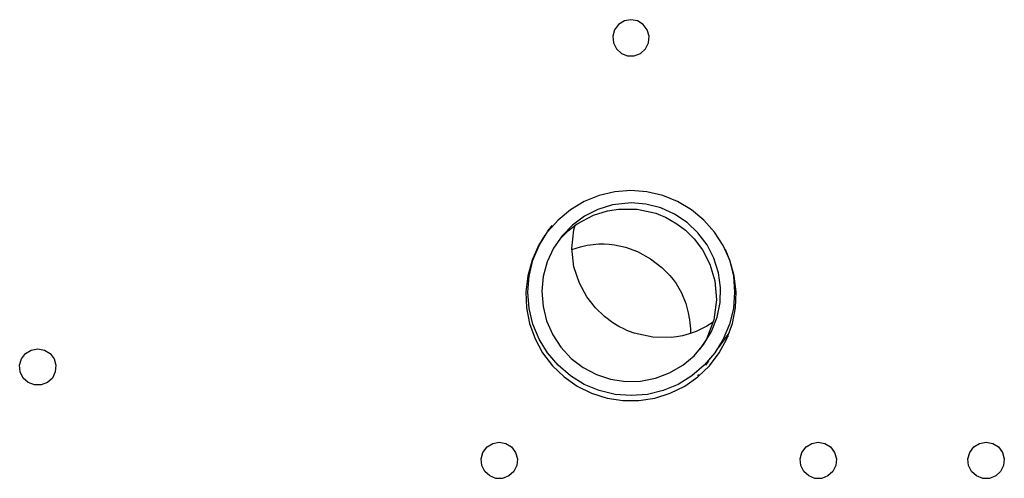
# Model space of a CAD drawing. Header units: millimetres. Extents: x 0 to 39025, y -31299 to 8400.
# Tile 352 of 382: x 15007 to 15147, y 4237 to 4302. Entities that reach past the tile are written whole.
import ezdxf

# ---------------------------------------------------------------- set-up
doc = ezdxf.new("R2010")
doc.units = ezdxf.units.MM

# ---------------------------------------------------------------- blocks, each defined once
blk = doc.blocks.new('Adapt 2 (spodaj)')
at = {"lineweight": 25}
for points, knots in [([(909.18, 310.27), (909.18, 310.27), (910.12, 310.1), (910.12, 310.1), (910.12, 310.1), (910.94, 309.6), (910.94, 309.6), (910.94, 309.6), (911.51, 308.84), (911.51, 308.84), (911.51, 308.84), (911.77, 307.92), (911.77, 307.92), (911.77, 307.92), (911.69, 306.97), (911.69, 306.97), (911.69, 306.97), (911.26, 306.11), (911.26, 306.11), (911.26, 306.11), (910.55, 305.47), (910.55, 305.47), (910.55, 305.47), (909.66, 305.12), (909.66, 305.12), (909.66, 305.12), (908.71, 305.12), (908.71, 305.12), (908.71, 305.12), (907.82, 305.47), (907.82, 305.47), (907.82, 305.47), (907.11, 306.11), (907.11, 306.11), (907.11, 306.11), (906.68, 306.97), (906.68, 306.97), (906.68, 306.97), (906.59, 307.92), (906.59, 307.92), (906.59, 307.92), (906.86, 308.84), (906.86, 308.84), (906.86, 308.84), (907.43, 309.6), (907.43, 309.6), (907.43, 309.6), (908.25, 310.1), (908.25, 310.1), (908.25, 310.1), (909.18, 310.27), (909.18, 310.27)], [0, 0, 0, 0, 1, 1, 1, 2, 2, 2, 3, 3, 3, 4, 4, 4, 5, 5, 5, 6, 6, 6, 7, 7, 7, 8, 8, 8, 9, 9, 9, 10, 10, 10, 11, 11, 11, 12, 12, 12, 13, 13, 13, 14, 14, 14, 15, 15, 15, 16, 16, 16, 17, 17, 17, 17]), ([(896.92, 279.52), (896.92, 279.52), (896.01, 278.04), (896.01, 278.04), (896.01, 278.04), (895.07, 275.95), (895.07, 275.95), (895.07, 275.95), (894.46, 273.73), (894.46, 273.73), (894.46, 273.73), (894.19, 271.45), (894.19, 271.45), (894.19, 271.45), (894.28, 269.15), (894.28, 269.15), (894.28, 269.15), (894.72, 266.9), (894.72, 266.9), (894.72, 266.9), (895.5, 264.74), (895.5, 264.74), (895.5, 264.74), (896.59, 262.72), (896.59, 262.72), (896.59, 262.72), (897.99, 260.9), (897.99, 260.9), (897.99, 260.9), (899.64, 259.31), (899.64, 259.31), (899.64, 259.31), (901.52, 257.98), (901.52, 257.98), (901.52, 257.98), (903.58, 256.96), (903.58, 256.96), (903.58, 256.96), (905.77, 256.27), (905.77, 256.27), (905.77, 256.27), (908.04, 255.92), (908.04, 255.92), (908.04, 255.92), (910.33, 255.92), (910.33, 255.92), (910.33, 255.92), (912.6, 256.27), (912.6, 256.27), (912.6, 256.27), (914.79, 256.96), (914.79, 256.96), (914.79, 256.96), (916.85, 257.98), (916.85, 257.98), (916.85, 257.98), (918.73, 259.31), (918.73, 259.31), (918.73, 259.31), (920.38, 260.9), (920.38, 260.9), (920.38, 260.9), (921.77, 262.72), (921.77, 262.72), (921.77, 262.72), (922.87, 264.74), (922.87, 264.74), (922.87, 264.74), (923.65, 266.9), (923.65, 266.9), (923.65, 266.9), (924.09, 269.15), (924.09, 269.15), (924.09, 269.15), (924.17, 271.45), (924.17, 271.45), (924.17, 271.45), (923.91, 273.73), (923.91, 273.73), (923.91, 273.73), (923.3, 275.95), (923.3, 275.95), (923.3, 275.95), (922.36, 278.04), (922.36, 278.04), (922.36, 278.04), (921.11, 279.97), (921.11, 279.97), (921.11, 279.97), (919.59, 281.69), (919.59, 281.69), (919.59, 281.69), (917.81, 283.15), (917.81, 283.15), (917.81, 283.15), (915.84, 284.32), (915.84, 284.32), (915.84, 284.32), (913.71, 285.18), (913.71, 285.18), (913.71, 285.18), (911.47, 285.7), (911.47, 285.7), (911.47, 285.7), (909.18, 285.88), (909.18, 285.88)], [0, 0, 0, 0, 1, 1, 1, 2, 2, 2, 3, 3, 3, 4, 4, 4, 5, 5, 5, 6, 6, 6, 7, 7, 7, 8, 8, 8, 9, 9, 9, 10, 10, 10, 11, 11, 11, 12, 12, 12, 13, 13, 13, 14, 14, 14, 15, 15, 15, 16, 16, 16, 17, 17, 17, 18, 18, 18, 19, 19, 19, 20, 20, 20, 21, 21, 21, 22, 22, 22, 23, 23, 23, 24, 24, 24, 25, 25, 25, 26, 26, 26, 27, 27, 27, 28, 28, 28, 29, 29, 29, 30, 30, 30, 31, 31, 31, 32, 32, 32, 33, 33, 33, 34, 34, 34, 35, 35, 35, 35]), ([(909.18, 285.88), (909.18, 285.88), (906.89, 285.7), (906.89, 285.7), (906.89, 285.7), (904.66, 285.18), (904.66, 285.18), (904.66, 285.18), (902.53, 284.32), (902.53, 284.32), (902.53, 284.32), (900.55, 283.15), (900.55, 283.15), (900.55, 283.15), (898.78, 281.69), (898.78, 281.69), (898.78, 281.69), (897.28, 280.01), (897.28, 280.01)], [0, 0, 0, 0, 1, 1, 1, 2, 2, 2, 3, 3, 3, 4, 4, 4, 5, 5, 5, 6, 6, 6, 6]), ([(909.22, 284.13), (909.22, 284.13), (911.33, 283.95), (911.33, 283.95), (911.33, 283.95), (913.44, 283.41), (913.44, 283.41), (913.44, 283.41), (915.38, 282.54), (915.38, 282.54), (915.38, 282.54), (917.19, 281.33), (917.19, 281.33), (917.19, 281.33), (918.73, 279.88), (918.73, 279.88), (918.73, 279.88), (920.04, 278.14), (920.04, 278.14), (920.04, 278.14), (921.01, 276.25), (921.01, 276.25), (921.01, 276.25), (921.66, 274.17), (921.66, 274.17), (921.66, 274.17), (921.95, 272.08), (921.95, 272.08), (921.95, 272.08), (921.89, 269.9), (921.89, 269.9), (921.89, 269.9), (921.47, 267.82), (921.47, 267.82), (921.47, 267.82), (920.68, 265.79), (920.68, 265.79), (920.68, 265.79), (919.6, 263.97), (919.6, 263.97), (919.6, 263.97), (918.19, 262.31), (918.19, 262.31), (918.19, 262.31), (916.57, 260.95), (916.57, 260.95), (916.57, 260.95), (914.68, 259.86), (914.68, 259.86), (914.68, 259.86), (912.7, 259.11), (912.7, 259.11), (912.7, 259.11), (910.56, 258.7), (910.56, 258.7), (910.56, 258.7), (908.45, 258.65), (908.45, 258.65), (908.45, 258.65), (906.29, 258.97), (906.29, 258.97), (906.29, 258.97), (904.28, 259.63), (904.28, 259.63), (904.28, 259.63), (902.35, 260.64), (902.35, 260.64), (902.35, 260.64), (900.67, 261.92), (900.67, 261.92), (900.67, 261.92), (899.18, 263.52), (899.18, 263.52), (899.18, 263.52), (898.02, 265.29), (898.02, 265.29), (898.02, 265.29), (897.15, 267.28), (897.15, 267.28), (897.15, 267.28), (896.64, 269.34), (896.64, 269.34), (896.64, 269.34), (896.47, 271.51), (896.47, 271.51), (896.47, 271.51), (896.67, 273.62), (896.67, 273.62), (896.67, 273.62), (897.24, 275.73), (897.24, 275.73), (897.24, 275.73), (898.12, 277.65), (898.12, 277.65), (898.12, 277.65), (899.35, 279.45), (899.35, 279.45), (899.35, 279.45), (900.83, 280.97), (900.83, 280.97), (900.83, 280.97), (902.58, 282.26), (902.58, 282.26), (902.58, 282.26), (904.47, 283.21), (904.47, 283.21), (904.47, 283.21), (906.56, 283.84), (906.56, 283.84), (906.56, 283.84), (909.22, 284.13), (909.22, 284.13)], [0, 0, 0, 0, 1, 1, 1, 2, 2, 2, 3, 3, 3, 4, 4, 4, 5, 5, 5, 6, 6, 6, 7, 7, 7, 8, 8, 8, 9, 9, 9, 10, 10, 10, 11, 11, 11, 12, 12, 12, 13, 13, 13, 14, 14, 14, 15, 15, 15, 16, 16, 16, 17, 17, 17, 18, 18, 18, 19, 19, 19, 20, 20, 20, 21, 21, 21, 22, 22, 22, 23, 23, 23, 24, 24, 24, 25, 25, 25, 26, 26, 26, 27, 27, 27, 28, 28, 28, 29, 29, 29, 30, 30, 30, 31, 31, 31, 32, 32, 32, 33, 33, 33, 34, 34, 34, 35, 35, 35, 36, 36, 36, 37, 37, 37, 37]), ([(899.04, 278.95), (899.04, 278.95), (900.28, 280.2), (900.28, 280.2), (900.28, 280.2), (901.53, 281.15), (901.53, 281.15), (901.53, 281.15), (903.86, 282.39), (903.86, 282.39), (903.86, 282.39), (905.83, 283.01), (905.83, 283.01), (905.83, 283.01), (907.42, 283.26), (907.42, 283.26), (907.42, 283.26), (910.06, 283.24), (910.06, 283.24), (910.06, 283.24), (912.73, 282.65), (912.73, 282.65), (912.73, 282.65), (913.4, 282.4), (913.4, 282.4), (913.4, 282.4), (914.11, 282.09), (914.11, 282.09), (914.11, 282.09), (915.75, 281.16), (915.75, 281.16), (915.75, 281.16), (916.96, 280.24), (916.96, 280.24), (916.96, 280.24), (918.2, 279.01), (918.2, 279.01), (918.2, 279.01), (919.41, 277.41), (919.41, 277.41), (919.41, 277.41), (920.45, 275.4), (920.45, 275.4), (920.45, 275.4), (921.17, 273), (921.17, 273), (921.17, 273), (921.41, 270.28), (921.41, 270.28), (921.41, 270.28), (921.02, 267.43), (921.02, 267.43), (921.02, 267.43), (919.96, 264.68), (919.96, 264.68), (919.96, 264.68), (918.95, 263.2), (918.95, 263.2)], [0, 0, 0, 0, 1, 1, 1, 2, 2, 2, 3, 3, 3, 4, 4, 4, 5, 5, 5, 6, 6, 6, 7, 7, 7, 8, 8, 8, 9, 9, 9, 10, 10, 10, 11, 11, 11, 12, 12, 12, 13, 13, 13, 14, 14, 14, 15, 15, 15, 16, 16, 16, 17, 17, 17, 18, 18, 18, 19, 19, 19, 19]), ([(920.9, 267.12), (920.9, 267.12), (920.02, 266.53), (920.02, 266.53), (920.02, 266.53), (918.5, 265.8), (918.5, 265.8), (918.5, 265.8), (917.47, 265.43), (917.47, 265.43), (917.47, 265.43), (916.53, 265.18), (916.53, 265.18), (916.53, 265.18), (915.69, 265.02), (915.69, 265.02), (915.69, 265.02), (914.94, 264.93), (914.94, 264.93), (914.94, 264.93), (912.31, 264.95), (912.31, 264.95), (912.31, 264.95), (909.64, 265.54), (909.64, 265.54), (909.64, 265.54), (908.97, 265.79), (908.97, 265.79), (908.97, 265.79), (908.62, 265.94), (908.62, 265.94), (908.62, 265.94), (908.25, 266.1), (908.25, 266.1), (908.25, 266.1), (907.47, 266.51), (907.47, 266.51), (907.47, 266.51), (906.62, 267.02), (906.62, 267.02), (906.62, 267.02), (905.4, 267.93), (905.4, 267.93), (905.4, 267.93), (904.14, 269.14), (904.14, 269.14), (904.14, 269.14), (902.9, 270.71), (902.9, 270.71), (902.9, 270.71), (901.83, 272.67), (901.83, 272.67), (901.83, 272.67), (901.05, 275), (901.05, 275), (901.05, 275), (900.74, 277.61), (900.74, 277.61), (900.74, 277.61), (901.03, 280.31), (901.03, 280.31), (901.03, 280.31), (901.25, 280.94), (901.25, 280.94)], [0, 0, 0, 0, 1, 1, 1, 2, 2, 2, 3, 3, 3, 4, 4, 4, 5, 5, 5, 6, 6, 6, 7, 7, 7, 8, 8, 8, 9, 9, 9, 10, 10, 10, 11, 11, 11, 12, 12, 12, 13, 13, 13, 14, 14, 14, 15, 15, 15, 16, 16, 16, 17, 17, 17, 18, 18, 18, 19, 19, 19, 20, 20, 20, 21, 21, 21, 21]), ([(909.22, 256.63), (909.22, 256.63), (906.92, 256.81), (906.92, 256.81), (906.92, 256.81), (904.66, 257.35), (904.66, 257.35), (904.66, 257.35), (902.53, 258.23), (902.53, 258.23), (902.53, 258.23), (900.55, 259.44), (900.55, 259.44), (900.55, 259.44), (898.79, 260.95), (898.79, 260.95), (898.79, 260.95), (897.29, 262.71), (897.29, 262.71), (897.29, 262.71), (896.08, 264.68), (896.08, 264.68), (896.08, 264.68), (895.2, 266.82), (895.2, 266.82), (895.2, 266.82), (894.65, 269.07), (894.65, 269.07), (894.65, 269.07), (894.47, 271.38), (894.47, 271.38), (894.47, 271.38), (894.65, 273.68), (894.65, 273.68), (894.65, 273.68), (895.2, 275.94), (895.2, 275.94), (895.2, 275.94), (896.08, 278.07), (896.08, 278.07), (896.08, 278.07), (897.27, 280.01), (897.27, 280.01)], [0, 0, 0, 0, 1, 1, 1, 2, 2, 2, 3, 3, 3, 4, 4, 4, 5, 5, 5, 6, 6, 6, 7, 7, 7, 8, 8, 8, 9, 9, 9, 10, 10, 10, 11, 11, 11, 12, 12, 12, 13, 13, 13, 14, 14, 14, 14]), ([(897.32, 280.08), (897.32, 280.08), (897.43, 280.24), (897.43, 280.24), (897.43, 280.24), (897.54, 280.38), (897.54, 280.38), (897.54, 280.38), (897.35, 280.1), (897.35, 280.1), (897.35, 280.1), (897.28, 280.01), (897.28, 280.01)], [0, 0, 0, 0, 1, 1, 1, 2, 2, 2, 3, 3, 3, 4, 4, 4, 4]), ([(900.76, 277.49), (900.76, 277.49), (901.97, 277.87), (901.97, 277.87), (901.97, 277.87), (902.95, 278.08), (902.95, 278.08), (902.95, 278.08), (903.81, 278.21), (903.81, 278.21), (903.81, 278.21), (904.61, 278.27), (904.61, 278.27), (904.61, 278.27), (905.35, 278.28), (905.35, 278.28), (905.35, 278.28), (906.09, 278.25), (906.09, 278.25), (906.09, 278.25), (906.84, 278.16), (906.84, 278.16), (906.84, 278.16), (908.39, 277.82), (908.39, 277.82), (908.39, 277.82), (910.1, 277.19), (910.1, 277.19), (910.1, 277.19), (911.98, 276.17), (911.98, 276.17), (911.98, 276.17), (913.6, 274.92), (913.6, 274.92), (913.6, 274.92), (914.74, 273.77), (914.74, 273.77), (914.74, 273.77), (915.19, 273.22), (915.19, 273.22), (915.19, 273.22), (915.62, 272.62), (915.62, 272.62), (915.62, 272.62), (916.02, 271.97), (916.02, 271.97), (916.02, 271.97), (916.39, 271.28), (916.39, 271.28), (916.39, 271.28), (917, 269.75), (917, 269.75), (917, 269.75), (917.17, 269.2), (917.17, 269.2), (917.17, 269.2), (917.36, 268.46), (917.36, 268.46), (917.36, 268.46), (917.54, 267.45), (917.54, 267.45), (917.54, 267.45), (917.68, 266.18), (917.68, 266.18), (917.68, 266.18), (917.69, 265.51), (917.69, 265.51)], [0, 0, 0, 0, 1, 1, 1, 2, 2, 2, 3, 3, 3, 4, 4, 4, 5, 5, 5, 6, 6, 6, 7, 7, 7, 8, 8, 8, 9, 9, 9, 10, 10, 10, 11, 11, 11, 12, 12, 12, 13, 13, 13, 14, 14, 14, 15, 15, 15, 16, 16, 16, 17, 17, 17, 18, 18, 18, 19, 19, 19, 20, 20, 20, 21, 21, 21, 22, 22, 22, 22]), ([(922.63, 277.52), (922.63, 277.52), (923.25, 275.94), (923.25, 275.94), (923.25, 275.94), (923.79, 273.68), (923.79, 273.68), (923.79, 273.68), (923.97, 271.38), (923.97, 271.38), (923.97, 271.38), (923.79, 269.07), (923.79, 269.07), (923.79, 269.07), (923.25, 266.82), (923.25, 266.82), (923.25, 266.82), (922.36, 264.68), (922.36, 264.68), (922.36, 264.68), (921.16, 262.71), (921.16, 262.71), (921.16, 262.71), (919.65, 260.95), (919.65, 260.95), (919.65, 260.95), (917.89, 259.44), (917.89, 259.44), (917.89, 259.44), (915.92, 258.23), (915.92, 258.23), (915.92, 258.23), (913.78, 257.35), (913.78, 257.35), (913.78, 257.35), (911.53, 256.81), (911.53, 256.81), (911.53, 256.81), (909.22, 256.63), (909.22, 256.63)], [0, 0, 0, 0, 1, 1, 1, 2, 2, 2, 3, 3, 3, 4, 4, 4, 5, 5, 5, 6, 6, 6, 7, 7, 7, 8, 8, 8, 9, 9, 9, 10, 10, 10, 11, 11, 11, 12, 12, 12, 13, 13, 13, 13]), ([(921.41, 263.11), (921.41, 263.11), (921.66, 263.46), (921.66, 263.46), (921.66, 263.46), (923.03, 265.34), (923.03, 265.34), (923.03, 265.34), (923.26, 265.66), (923.26, 265.66)], [0, 0, 0, 0, 1, 1, 1, 2, 2, 2, 3, 3, 3, 3]), ([(824.57, 263.31), (824.57, 263.31), (823.63, 263.13), (823.63, 263.13), (823.63, 263.13), (822.82, 262.63), (822.82, 262.63), (822.82, 262.63), (822.25, 261.87), (822.25, 261.87), (822.25, 261.87), (821.98, 260.95), (821.98, 260.95), (821.98, 260.95), (822.07, 260), (822.07, 260), (822.07, 260), (822.5, 259.14), (822.5, 259.14), (822.5, 259.14), (823.21, 258.5), (823.21, 258.5), (823.21, 258.5), (824.09, 258.15), (824.09, 258.15), (824.09, 258.15), (825.05, 258.15), (825.05, 258.15), (825.05, 258.15), (825.94, 258.5), (825.94, 258.5), (825.94, 258.5), (826.65, 259.14), (826.65, 259.14), (826.65, 259.14), (827.07, 260), (827.07, 260), (827.07, 260), (827.16, 260.95), (827.16, 260.95), (827.16, 260.95), (826.9, 261.87), (826.9, 261.87), (826.9, 261.87), (826.32, 262.63), (826.32, 262.63), (826.32, 262.63), (825.51, 263.13), (825.51, 263.13), (825.51, 263.13), (824.57, 263.31), (824.57, 263.31)], [0, 0, 0, 0, 1, 1, 1, 2, 2, 2, 3, 3, 3, 4, 4, 4, 5, 5, 5, 6, 6, 6, 7, 7, 7, 8, 8, 8, 9, 9, 9, 10, 10, 10, 11, 11, 11, 12, 12, 12, 13, 13, 13, 14, 14, 14, 15, 15, 15, 16, 16, 16, 17, 17, 17, 17]), ([(890.4, 249.98), (890.4, 249.98), (889.46, 249.8), (889.46, 249.8), (889.46, 249.8), (888.65, 249.3), (888.65, 249.3), (888.65, 249.3), (888.07, 248.53), (888.07, 248.53), (888.07, 248.53), (887.81, 247.62), (887.81, 247.62), (887.81, 247.62), (887.9, 246.67), (887.9, 246.67), (887.9, 246.67), (888.33, 245.81), (888.33, 245.81), (888.33, 245.81), (889.03, 245.17), (889.03, 245.17), (889.03, 245.17), (889.93, 244.82), (889.93, 244.82), (889.93, 244.82), (890.88, 244.82), (890.88, 244.82), (890.88, 244.82), (891.77, 245.17), (891.77, 245.17), (891.77, 245.17), (892.48, 245.81), (892.48, 245.81), (892.48, 245.81), (892.9, 246.67), (892.9, 246.67), (892.9, 246.67), (892.99, 247.62), (892.99, 247.62), (892.99, 247.62), (892.73, 248.53), (892.73, 248.53), (892.73, 248.53), (892.16, 249.3), (892.16, 249.3), (892.16, 249.3), (891.34, 249.8), (891.34, 249.8), (891.34, 249.8), (890.4, 249.98), (890.4, 249.98)], [0, 0, 0, 0, 1, 1, 1, 2, 2, 2, 3, 3, 3, 4, 4, 4, 5, 5, 5, 6, 6, 6, 7, 7, 7, 8, 8, 8, 9, 9, 9, 10, 10, 10, 11, 11, 11, 12, 12, 12, 13, 13, 13, 14, 14, 14, 15, 15, 15, 16, 16, 16, 17, 17, 17, 17]), ([(935.91, 249.98), (935.91, 249.98), (934.97, 249.8), (934.97, 249.8), (934.97, 249.8), (934.16, 249.3), (934.16, 249.3), (934.16, 249.3), (933.58, 248.53), (933.58, 248.53), (933.58, 248.53), (933.32, 247.62), (933.32, 247.62), (933.32, 247.62), (933.41, 246.67), (933.41, 246.67), (933.41, 246.67), (933.83, 245.81), (933.83, 245.81), (933.83, 245.81), (934.54, 245.17), (934.54, 245.17), (934.54, 245.17), (935.43, 244.82), (935.43, 244.82), (935.43, 244.82), (936.39, 244.82), (936.39, 244.82), (936.39, 244.82), (937.28, 245.17), (937.28, 245.17), (937.28, 245.17), (937.98, 245.81), (937.98, 245.81), (937.98, 245.81), (938.41, 246.67), (938.41, 246.67), (938.41, 246.67), (938.5, 247.62), (938.5, 247.62), (938.5, 247.62), (938.24, 248.53), (938.24, 248.53), (938.24, 248.53), (937.66, 249.3), (937.66, 249.3), (937.66, 249.3), (936.85, 249.8), (936.85, 249.8), (936.85, 249.8), (935.91, 249.98), (935.91, 249.98)], [0, 0, 0, 0, 1, 1, 1, 2, 2, 2, 3, 3, 3, 4, 4, 4, 5, 5, 5, 6, 6, 6, 7, 7, 7, 8, 8, 8, 9, 9, 9, 10, 10, 10, 11, 11, 11, 12, 12, 12, 13, 13, 13, 14, 14, 14, 15, 15, 15, 16, 16, 16, 17, 17, 17, 17]), ([(959.85, 249.98), (959.85, 249.98), (958.91, 249.8), (958.91, 249.8), (958.91, 249.8), (958.1, 249.3), (958.1, 249.3), (958.1, 249.3), (957.52, 248.53), (957.52, 248.53), (957.52, 248.53), (957.26, 247.62), (957.26, 247.62), (957.26, 247.62), (957.35, 246.67), (957.35, 246.67), (957.35, 246.67), (957.78, 245.81), (957.78, 245.81), (957.78, 245.81), (958.48, 245.17), (958.48, 245.17), (958.48, 245.17), (959.37, 244.82), (959.37, 244.82), (959.37, 244.82), (960.33, 244.82), (960.33, 244.82), (960.33, 244.82), (961.22, 245.17), (961.22, 245.17), (961.22, 245.17), (961.92, 245.81), (961.92, 245.81), (961.92, 245.81), (962.35, 246.67), (962.35, 246.67), (962.35, 246.67), (962.44, 247.62), (962.44, 247.62), (962.44, 247.62), (962.17, 248.53), (962.17, 248.53), (962.17, 248.53), (961.6, 249.3), (961.6, 249.3), (961.6, 249.3), (960.79, 249.8), (960.79, 249.8), (960.79, 249.8), (959.85, 249.98), (959.85, 249.98)], [0, 0, 0, 0, 1, 1, 1, 2, 2, 2, 3, 3, 3, 4, 4, 4, 5, 5, 5, 6, 6, 6, 7, 7, 7, 8, 8, 8, 9, 9, 9, 10, 10, 10, 11, 11, 11, 12, 12, 12, 13, 13, 13, 14, 14, 14, 15, 15, 15, 16, 16, 16, 17, 17, 17, 17])]:
    blk.add_open_spline(points, degree=3, knots=knots, dxfattribs=at)
for points in [[(897.91, 280.9), (897.91, 280.9), (897.53, 280.36), (897.53, 280.36)], [(899.16, 279.11), (899.16, 279.11), (899.17, 279.1), (899.17, 279.1)], [(923, 265.3), (923, 265.3), (923, 265.03), (923, 265.03)], [(920.25, 261.55), (920.25, 261.55), (919.81, 260.95), (919.81, 260.95)], [(918.71, 259.43), (918.71, 259.43), (918.85, 259.62), (918.85, 259.62)]]:
    blk.add_open_spline(points, degree=3, dxfattribs=at)

msp = doc.modelspace()

# ---------------------------------------------------------------- block references
at = {"color": 1}
msp.add_blockref('Adapt 2 (spodaj)', (14184.86, 3991.86), dxfattribs=at)

doc.saveas('drawing.dxf')
